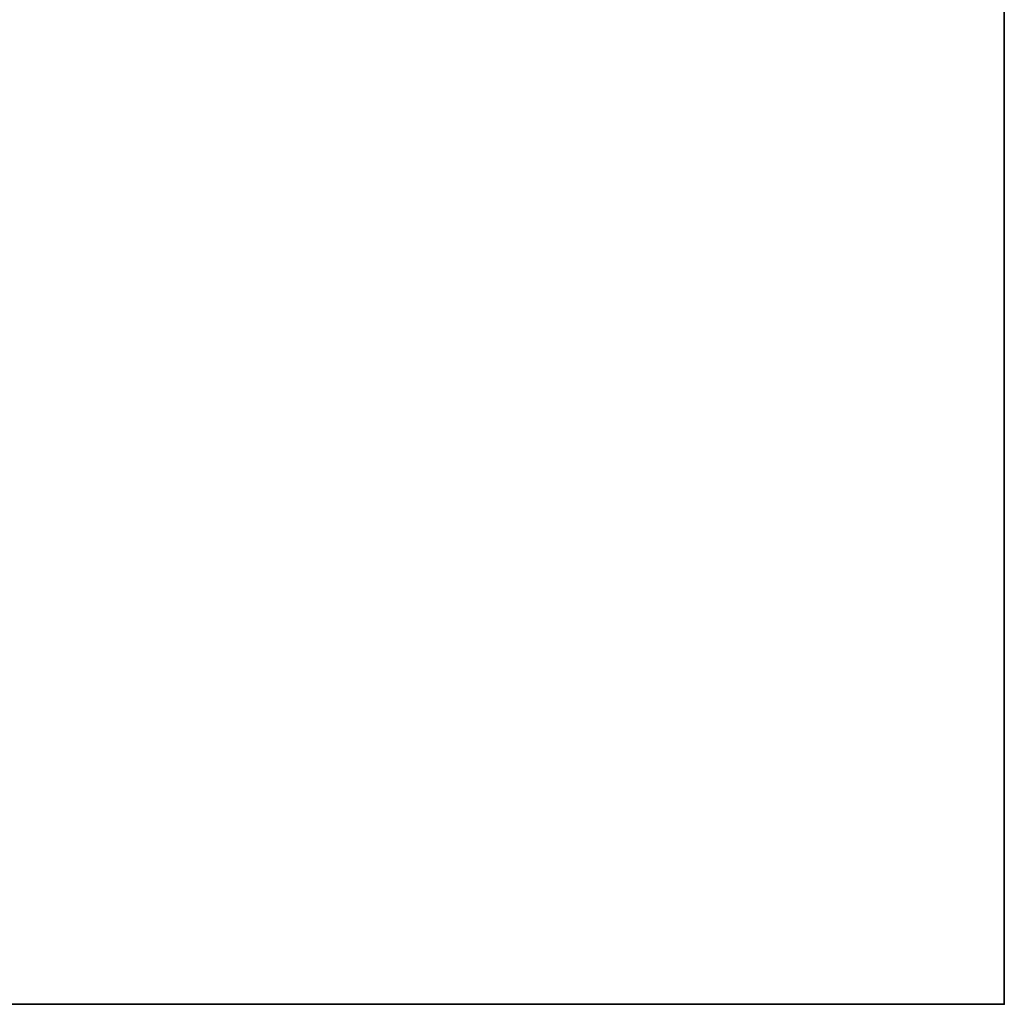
# Model space of a CAD drawing. Header units: millimetres. Extents: x -508 to 6708, y -115 to 193.
# Tile 299 of 656: x 415 to 508, y -10 to 82. Entities that reach past the tile are written whole.
import ezdxf

# ---------------------------------------------------------------- set-up
doc = ezdxf.new("R2010")
doc.units = ezdxf.units.MM
doc.layers.add('151', color=7, linetype='Continuous', true_color=0xffffff)

# ---------------------------------------------------------------- blocks, each defined once
blk = doc.blocks.new('UG_SURFACE_001')
at = {"layer": '151', "color": 252, "linetype": 'Continuous', "lineweight": 35}
for points in [[(507.5, -10, 2215.25), (507.5, 174.4, 2215.25), (-507.5, 174.4, 2215.25), (-507.5, -10, 2215.25)], [(357.5, -10, -7.75), (357.5, 174.4, -7.75), (507.5, 174.4, -7.75), (507.5, -10, -7.75)], [(507.5, -10, -7.75), (507.5, 174.4, -7.75), (507.5, 174.4, 2215.25), (507.5, -10, 2215.25)], [(507.5, -10, 2215.25), (-507.5, -10, 2215.25), (-357.5, -10, 2065.25), (357.5, -10, 2065.25)], [(357.5, -10, 2065.25), (357.5, -10, -7.75), (507.5, -10, -7.75), (507.5, -10, 2215.25)]]:
    blk.add_3dface(points, dxfattribs=at)

msp = doc.modelspace()

# ---------------------------------------------------------------- linework, layer by layer
at = {"layer": '151', "color": 253, "linetype": 'Continuous', "lineweight": -3}
for p, q in [((507.5, -10, 2215.25), (507.5, 174.4, 2215.25)), ((507.5, 174.4, -7.75), (507.5, -10, -7.75)), ((-507.5, -10, 2215.25), (507.5, -10, 2215.25)), ((357.5, -10, -7.75), (507.5, -10, -7.75)), ((507.5, -10, 2215.25), (507.5, -10, -7.75))]:
    msp.add_line(p, q, dxfattribs=at)

# ---------------------------------------------------------------- block references
msp.add_blockref('UG_SURFACE_001', (0, 0), dxfattribs=at)

doc.saveas('drawing.dxf')
